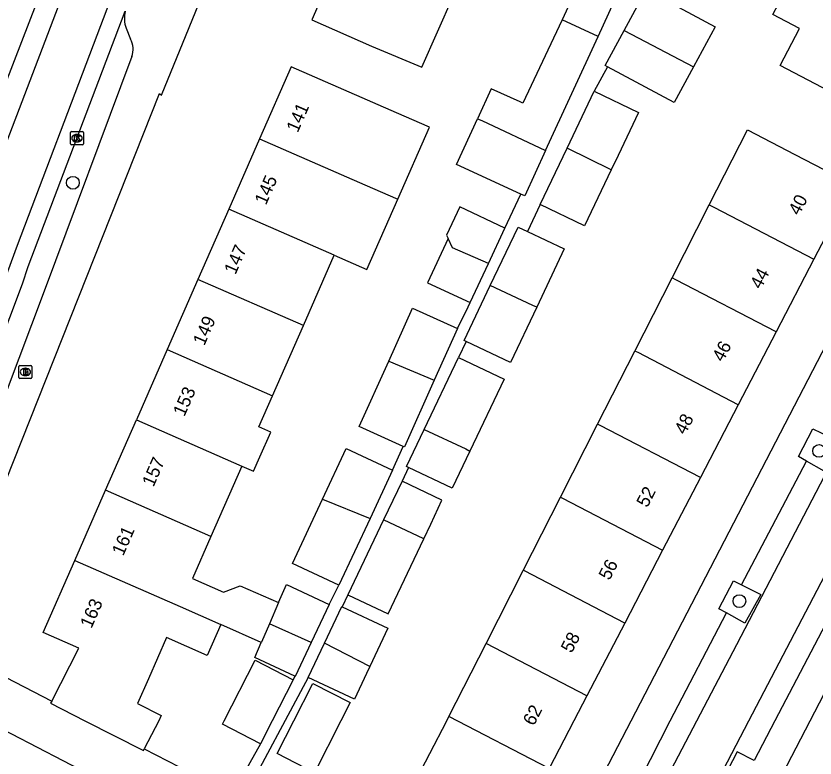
# Model space of a CAD drawing. Extents: x 160356 to 161355, y 381727 to 382845.
# Drawn here: x 160712.8 to 160773.9, y 381997.1 to 382053.9 of the extents above; entities that cross this region are included whole.
import ezdxf

# ---------------------------------------------------------------- set-up
doc = ezdxf.new("R2010")
doc.units = 0
for name, color, linetype in [('IMGEO_Boom', 7, 'Continuous'), ('IMGEO_Brandkraan', 7, 'Continuous'), ('IMGEO_Kolk', 7, 'Continuous'), ('IMGEO_Pand', 7, 'Continuous'), ('IMGEO_Pand_nummerreeks', 7, 'Continuous'), ('IMGEO_Parkeervlak_open', 7, 'Continuous'), ('IMGEO_Rijbaan_lokaal_gesloten', 7, 'Continuous'), ('IMGEO_Rijbaan_lokaal_open', 7, 'Continuous'), ('IMGEO_Voetpad_open', 7, 'Continuous')]:
    doc.layers.add(name, color=color, linetype=linetype)

msp = doc.modelspace()

# ---------------------------------------------------------------- linework, layer by layer
at = {"layer": 'IMGEO_Boom'}
for centre in [(160717.136, 382041.146), (160774.212, 382020.635), (160768.118, 382009.145)]:
    msp.add_circle(centre, 0.489, dxfattribs=at)
at = {"layer": 'IMGEO_Brandkraan'}
for p, q in [((160713.004, 382026.25), (160713.004, 382027.102)), ((160713.079, 382027.176), (160713.931, 382027.176)), ((160713.492, 382026.956), (160713.517, 382026.956)), ((160714.005, 382027.102), (160714.005, 382026.25)), ((160713.931, 382026.176), (160713.079, 382026.176)), ((160713.515, 382026.396), (160713.49, 382026.396))]:
    msp.add_line(p, q, dxfattribs=at)
for points in [[(160713.004, 382026.25), (160713.004, 382027.102)], [(160713.079, 382027.176), (160713.931, 382027.176)], [(160713.352, 382026.876), (160713.352, 382026.476), (160713.565, 382026.476)], [(160713.583, 382026.876), (160713.352, 382026.876)], [(160713.531, 382026.795), (160713.477, 382026.795), (160713.477, 382026.719)], [(160713.477, 382026.719), (160713.53, 382026.719)], [(160713.539, 382026.643), (160713.477, 382026.643), (160713.477, 382026.562)], [(160714.005, 382027.102), (160714.005, 382026.25)], [(160713.931, 382026.176), (160713.079, 382026.176)], [(160713.477, 382026.562), (160713.539, 382026.562)]]:
    msp.add_lwpolyline(points, dxfattribs=at)
for centre, radius, start, end in [((160713.081, 382027.1), 0.0765, 91.55205, 178.44795), ((160713.081, 382027.1), 0.0765, 91.55205, 178.44795), ((160713.532, 382026.757), 0.0379, 267.82845, 90.93552), ((160713.54, 382026.602), 0.0404, 269.87594, 90.50774), ((160713.587, 382026.731), 0.145, 59.4692, 91.53667), ((160713.612, 382026.778), 0.0922, 285.51372, 58.15012), ((160713.617, 382026.586), 0.105, 301.31148, 78.98903), ((160713.929, 382027.1), 0.0765, 1.55205, 88.44795), ((160713.929, 382027.1), 0.0765, 1.55205, 88.44795), ((160713.081, 382026.252), 0.0765, 181.55205, 268.44795), ((160713.081, 382026.252), 0.0765, 181.55205, 268.44795), ((160713.571, 382026.727), 0.251, 268.66757, 293.53466), ((160713.929, 382026.252), 0.0765, 271.55205, 358.44795), ((160713.929, 382026.252), 0.0765, 271.55205, 358.44795)]:
    msp.add_arc(centre, radius, start, end, dxfattribs=at)
for centre, major_axis, ratio, start_param, end_param in [((160713.491, 382026.676), (-0.387, 0.002), 0.722429, 4.712389, 7.853982), ((160713.516, 382026.676), (-0.39, 0.002), 0.717154, 1.570796, 4.712389)]:
    msp.add_ellipse(centre, major_axis=major_axis, ratio=ratio, start_param=start_param, end_param=end_param, dxfattribs=at)
at = {"layer": 'IMGEO_Kolk'}
for p, q in [((160716.949, 382044.131), (160716.949, 382044.983)), ((160717.024, 382045.057), (160717.876, 382045.057)), ((160717.95, 382044.983), (160717.95, 382044.131)), ((160717.437, 382044.837), (160717.462, 382044.837)), ((160717.876, 382044.057), (160717.024, 382044.057)), ((160717.46, 382044.277), (160717.435, 382044.277))]:
    msp.add_line(p, q, dxfattribs=at)
for points in [[(160716.949, 382044.131), (160716.949, 382044.983)], [(160717.024, 382045.057), (160717.876, 382045.057)], [(160717.95, 382044.983), (160717.95, 382044.131)], [(160717.27, 382044.757), (160717.393, 382044.757), (160717.393, 382044.606), (160717.523, 382044.757), (160717.687, 382044.757), (160717.541, 382044.606), (160717.694, 382044.357), (160717.542, 382044.357), (160717.457, 382044.521), (160717.393, 382044.454), (160717.393, 382044.357), (160717.27, 382044.357), (160717.27, 382044.757)], [(160717.876, 382044.057), (160717.024, 382044.057)]]:
    msp.add_lwpolyline(points, dxfattribs=at)
for centre, start, end in [((160717.026, 382044.981), 91.55205, 178.44795), ((160717.026, 382044.981), 91.55205, 178.44795), ((160717.874, 382044.981), 1.55205, 88.44795), ((160717.874, 382044.981), 1.55205, 88.44795), ((160717.026, 382044.133), 181.55205, 268.44795), ((160717.026, 382044.133), 181.55205, 268.44795), ((160717.874, 382044.133), 271.55205, 358.44795), ((160717.874, 382044.133), 271.55205, 358.44795)]:
    msp.add_arc(centre, 0.0765, start, end, dxfattribs=at)
for centre, major_axis, ratio, start_param, end_param in [((160717.436, 382044.557), (-0.387, 0.002), 0.722429, 4.712389, 7.853982), ((160717.461, 382044.557), (-0.39, 0.002), 0.717154, 1.570796, 4.712389)]:
    msp.add_ellipse(centre, major_axis=major_axis, ratio=ratio, start_param=start_param, end_param=end_param, dxfattribs=at)
at = {"layer": 'IMGEO_Pand'}
for points in [[(160737.815, 382059.102), (160735.404, 382053.605), (160739.983, 382051.597), (160743.832, 382049.994), (160746.214, 382055.425)], [(160758.545, 382055.017), (160755.794, 382056.283), (160754.549, 382053.617)], [(160782.186, 382051.184), (160779.417, 382045.859), (160774.981, 382048.166), (160771.232, 382050.115), (160772.709, 382052.955), (160770.681, 382054.01), (160771.973, 382056.494), (160774.003, 382055.443)], [(160759.299, 382052.804), (160760.985, 382055.925)], [(160760.985, 382055.925), (160766.254, 382053.077), (160764.599, 382050.016)], [(160757.306, 382052.327), (160758.545, 382055.017)], [(160754.549, 382053.617), (160753.891, 382052.208), (160751.564, 382047.225), (160751.337, 382047.33), (160749.14, 382048.342), (160748.082, 382046.045)], [(160757.306, 382052.327), (160754.549, 382053.617)], [(160753.297, 382043.617), (160757.306, 382052.327)], [(160758.037, 382050.022), (160757.85, 382050.123), (160759.299, 382052.804)], [(160759.299, 382052.804), (160764.599, 382050.016)], [(160741.984, 382039.88), (160744.402, 382045.396), (160741.895, 382046.495), (160733.841, 382050.027), (160731.422, 382044.511)], [(160764.599, 382050.016), (160763.119, 382047.276), (160758.037, 382050.022)], [(160754.946, 382043.803), (160757.021, 382048.141)], [(160757.021, 382048.141), (160760.406, 382046.521), (160758.837, 382043.243), (160758.311, 382042.143)], [(160751.39, 382040.287), (160746.474, 382042.551), (160748.082, 382046.045)], [(160748.082, 382046.045), (160748.428, 382045.9), (160753.297, 382043.617)], [(160765.817, 382039.47), (160768.729, 382045.195), (160772.349, 382043.313), (160776.786, 382041.007), (160773.819, 382035.302)], [(160731.422, 382044.511), (160729.064, 382039.135)], [(160731.422, 382044.511), (160739.477, 382040.979), (160741.984, 382039.88)], [(160752.873, 382039.473), (160754.946, 382043.803)], [(160758.311, 382042.143), (160754.946, 382043.803)], [(160753.297, 382043.617), (160751.699, 382040.145), (160751.39, 382040.287)], [(160758.311, 382042.143), (160756.258, 382037.853), (160752.873, 382039.473)], [(160737.119, 382035.602), (160739.626, 382034.502), (160741.984, 382039.88)], [(160762.969, 382033.873), (160765.817, 382039.47)], [(160765.817, 382039.47), (160766.159, 382039.285), (160773.819, 382035.302)], [(160729.064, 382039.135), (160726.706, 382033.759)], [(160737.119, 382035.602), (160729.064, 382039.135)], [(160750.188, 382037.677), (160746.724, 382039.295), (160745.717, 382037.137), (160745.837, 382036.887)], [(160748.929, 382034.981), (160750.188, 382037.677)], [(160749.062, 382033.277), (160751.184, 382037.763), (160751.903, 382037.423)], [(160751.903, 382037.423), (160754.722, 382036.089), (160752.611, 382031.626)], [(160745.837, 382036.887), (160744.257, 382033.503), (160747.525, 382031.976)], [(160748.929, 382034.981), (160746.181, 382036.174), (160745.837, 382036.887)], [(160734.763, 382030.227), (160737.119, 382035.602)], [(160773.819, 382035.302), (160770.925, 382029.735)], [(160747.525, 382031.976), (160748.929, 382034.981)], [(160726.706, 382033.759), (160724.348, 382028.383)], [(160734.763, 382030.227), (160726.706, 382033.759)], [(160760.117, 382028.266), (160762.969, 382033.873)], [(160770.925, 382029.735), (160763.265, 382033.718), (160762.969, 382033.873)], [(160747.22, 382029.011), (160747.076, 382029.079), (160749.062, 382033.277)], [(160752.611, 382031.626), (160752.317, 382031.758), (160749.062, 382033.277)], [(160741.294, 382027.498), (160743.116, 382031.545), (160746.562, 382029.994)], [(160752.611, 382031.626), (160750.614, 382027.405), (160747.22, 382029.011)], [(160732.405, 382024.85), (160734.763, 382030.227)], [(160746.562, 382029.994), (160744.782, 382026.04)], [(160770.925, 382029.735), (160768.031, 382024.169)], [(160724.348, 382028.383), (160721.991, 382023.007)], [(160724.348, 382028.383), (160732.405, 382024.85)], [(160757.276, 382022.682), (160760.117, 382028.266)], [(160768.031, 382024.169), (160760.371, 382028.152), (160760.117, 382028.266)], [(160742.411, 382020.985), (160739.044, 382022.5), (160741.294, 382027.498)], [(160741.294, 382027.498), (160744.782, 382026.04)], [(160744.011, 382022.269), (160746.637, 382027.778)], [(160746.637, 382027.778), (160750.129, 382026.113), (160747.511, 382020.622)], [(160744.782, 382026.04), (160742.49, 382020.949), (160742.411, 382020.985)], [(160730.048, 382019.474), (160730.957, 382019.075), (160731.44, 382020.178), (160732.276, 382022.083), (160731.367, 382022.482), (160732.405, 382024.85)], [(160768.031, 382024.169), (160765.136, 382018.602)], [(160719.633, 382017.632), (160721.991, 382023.007)], [(160721.991, 382023.007), (160730.048, 382019.474)], [(160754.434, 382017.095), (160757.276, 382022.682)], [(160765.136, 382018.602), (160757.476, 382022.585), (160757.276, 382022.682)], [(160742.809, 382019.369), (160742.661, 382019.44), (160744.011, 382022.269)], [(160744.011, 382022.269), (160747.195, 382020.783), (160747.511, 382020.622)], [(160736.238, 382016.953), (160738.04, 382020.809), (160741.586, 382019.152)], [(160747.511, 382020.622), (160746.153, 382017.775), (160742.809, 382019.369)], [(160730.048, 382019.474), (160727.691, 382014.098)], [(160741.586, 382019.152), (160739.868, 382015.475)], [(160742.31, 382018.323), (160740.897, 382015.362)], [(160743.991, 382013.918), (160744.511, 382015.032), (160745.366, 382016.864), (160742.31, 382018.323)], [(160765.136, 382018.602), (160762.242, 382013.036)], [(160717.276, 382012.256), (160719.633, 382017.632)], [(160727.691, 382014.098), (160719.633, 382017.632)], [(160737.478, 382010.36), (160733.932, 382012.016), (160736.238, 382016.953)], [(160736.238, 382016.953), (160739.868, 382015.475)], [(160751.588, 382011.501), (160754.434, 382017.095)], [(160754.434, 382017.095), (160754.582, 382017.019), (160762.242, 382013.036)], [(160739.868, 382015.475), (160737.478, 382010.36)], [(160740.897, 382015.362), (160738.166, 382009.638)], [(160743.991, 382013.918), (160740.897, 382015.362)], [(160727.691, 382014.098), (160726.282, 382010.884), (160728.664, 382009.84), (160729.941, 382010.315), (160732.875, 382009.038)], [(160738.166, 382009.638), (160741.247, 382008.168), (160743.991, 382013.918)], [(160762.242, 382013.036), (160759.347, 382007.469)], [(160715.515, 382001.5), (160717.596, 382005.544), (160714.858, 382006.744), (160717.276, 382012.256)], [(160717.276, 382012.256), (160725.334, 382008.723), (160728.445, 382007.356)], [(160748.744, 382005.91), (160751.588, 382011.501)], [(160759.347, 382007.469), (160751.687, 382011.452), (160751.588, 382011.501)], [(160732.875, 382009.038), (160733.48, 382010.428), (160736.738, 382008.896)], [(160732.875, 382009.038), (160732.171, 382007.42)], [(160736.738, 382008.896), (160735.371, 382005.99)], [(160736.374, 382005.922), (160737.698, 382008.737), (160737.734, 382008.72)], [(160737.734, 382008.72), (160741.228, 382007.077), (160739.848, 382004.142)], [(160728.445, 382007.356), (160727.408, 382004.989), (160724.295, 382006.353), (160722.918, 382003.211), (160722.087, 382001.309), (160723.895, 382000.386), (160723.698, 382000), (160722.601, 381997.851)], [(160731.55, 382005.994), (160728.445, 382007.356)], [(160732.171, 382007.42), (160731.559, 382006.014), (160731.55, 382005.994)], [(160735.371, 382005.99), (160732.171, 382007.42)], [(160759.347, 382007.469), (160756.453, 382001.903)], [(160734.115, 382003.395), (160731.048, 382004.839), (160731.55, 382005.994)], [(160735.371, 382005.99), (160734.143, 382003.382), (160734.115, 382003.395)], [(160735.139, 382003.296), (160736.374, 382005.922)], [(160739.848, 382004.142), (160736.374, 382005.922)], [(160745.9, 382000.319), (160748.744, 382005.91)], [(160756.453, 382001.903), (160748.744, 382005.91)], [(160731.488, 381998.241), (160728.577, 381999.73), (160728.715, 382000), (160731.081, 382004.626), (160733.993, 382003.137)], [(160739.848, 382004.142), (160739.599, 382003.614), (160738.67, 382001.636), (160735.139, 382003.296)], [(160733.993, 382003.137), (160732.388, 382000), (160731.488, 381998.241)], [(160737.64, 382000), (160735.606, 381996.023), (160732.752, 381997.484), (160734.039, 382000), (160735.499, 382002.853), (160738.353, 382001.394), (160737.64, 382000)], [(160756.453, 382001.903), (160755.464, 382000), (160753.559, 381996.337)], [(160715.515, 382001.5), (160715.431, 382001.338), (160718.052, 382000), (160722.531, 381997.714), (160722.601, 381997.851)], [(160753.559, 381996.337), (160749.492, 381988.516), (160749.315, 381988.608), (160749.463, 381988.892), (160742.16, 381992.689), (160742.013, 381992.405), (160741.835, 381992.497), (160745.737, 382000), (160745.9, 382000.319)], [(160753.559, 381996.337), (160745.9, 382000.319)]]:
    msp.add_lwpolyline(points, dxfattribs=at)
at = {"layer": 'IMGEO_Parkeervlak_open'}
for points in [[(160774.373, 382022.01), (160775.808, 382021.286), (160774.61, 382019.076), (160773.244, 382019.859)], [(160768.276, 382010.4), (160769.755, 382009.649), (160768.539, 382007.462), (160767.141, 382008.239)], [(160769.249, 381996.944), (160767.947, 381997.622), (160766.839, 381995.494), (160768.143, 381994.815)]]:
    msp.add_lwpolyline(points, dxfattribs=at)
at = {"layer": 'IMGEO_Rijbaan_lokaal_gesloten'}
for points in [[(160704.275, 382025.25), (160710.123, 382039.204), (160720.494, 382066.374), (160724.887, 382077.653), (160727.444, 382083.882), (160731.871, 382093.997), (160742.756, 382117.768), (160747.076, 382126.71), (160748.813, 382130.153), (160751.633, 382135.727), (160755.42, 382142.776), (160760.731, 382152.677), (160766.428, 382162.546), (160770.494, 382169.628), (160769.164, 382170.249)], [(160774.485, 382166.436), (160773.018, 382167.169), (160767.084, 382156.956), (160759.953, 382144.071), (160758.33, 382141.071), (160754.903, 382134.448), (160748.477, 382121.661), (160743.231, 382110.677), (160737.526, 382098.251), (160733.461, 382089.005), (160728.018, 382076.284), (160718.969, 382052.415), (160712.871, 382036.35), (160706.444, 382018.907), (160701.297, 382006.186), (160702.724, 382005.472)], [(160747.213, 382130.437), (160738.5, 382112.538), (160731.504, 382097.136), (160724.098, 382079.993), (160717.39, 382062.79), (160711.373, 382047.241), (160705.42, 382031.515), (160704.223, 382028.902)], [(160709.375, 382023.124), (160713.284, 382033.416), (160713.707, 382034.733), (160721.146, 382054.264)]]:
    msp.add_lwpolyline(points, dxfattribs=at)
at = {"layer": 'IMGEO_Rijbaan_lokaal_open'}
for points in [[(160761.994, 381986.897), (160765.268, 381993.133), (160768.848, 382000), (160774.644, 382011.118), (160782.677, 382026.521), (160789.792, 382040.194), (160793.507, 382047.137)], [(160759.1, 381988.908), (160760.069, 381990.833), (160764.87, 382000), (160767.923, 382005.828), (160781.354, 382031.635), (160783.446, 382035.626)], [(160724.251, 381992.846), (160710.476, 382000), (160707.982, 382001.295)]]:
    msp.add_lwpolyline(points, dxfattribs=at)
at = {"layer": 'IMGEO_Voetpad_open'}
for points in [[(160707.027, 382005.872), (160723.769, 382047.981), (160723.909, 382047.851), (160734.483, 382073.75), (160746.148, 382100.741), (160750.887, 382111.2), (160755.847, 382121.079), (160757.838, 382125.044), (160765.277, 382139.388)], [(160750, 381983.553), (160751.631, 381984.178), (160759.835, 382000), (160785.858, 382050.188), (160815.372, 382106.589)], [(160721.206, 382052.966), (160721.549, 382052.141)], [(160721.637, 382050.795), (160714.942, 382032.865), (160712.034, 382025.14), (160711.531, 382024.56), (160710.453, 382024.108)], [(160762.776, 381976.768), (160762.232, 381978.206), (160773.531, 382000), (160800.003, 382051.064)], [(160758.037, 382050.022), (160757.021, 382048.141)], [(160750.188, 382037.677), (160751.39, 382040.287)], [(160752.873, 382039.473), (160751.903, 382037.423)], [(160746.562, 382029.994), (160747.377, 382031.659), (160747.525, 382031.976)], [(160747.22, 382029.011), (160746.637, 382027.778)], [(160773.244, 382019.859), (160772.648, 382020.201), (160773.731, 382022.334), (160774.373, 382022.01)], [(160741.586, 382019.152), (160742.411, 382020.985)], [(160742.809, 382019.369), (160742.31, 382018.323)], [(160768.276, 382010.4), (160773.244, 382019.859)], [(160777.733, 382013.169), (160770.837, 382000), (160769.249, 381996.944)], [(160736.738, 382008.896), (160737.478, 382010.36)], [(160767.141, 382008.239), (160766.553, 382008.565), (160767.672, 382010.706), (160768.276, 382010.4)], [(160738.166, 382009.638), (160737.734, 382008.72)], [(160757.58, 381989.672), (160762.814, 382000), (160767.141, 382008.239)], [(160707.027, 382005.872), (160715.515, 382001.5)], [(160735.139, 382003.296), (160730.051, 381993.833)], [(160734.115, 382003.395), (160733.993, 382003.137)], [(160731.488, 381998.241), (160729.262, 381994.276)], [(160722.601, 381997.851), (160726.163, 381996.016), (160729.262, 381994.276)]]:
    msp.add_lwpolyline(points, dxfattribs=at)
for centre, radius, start, end in [((160723.419, 382053.719), 2.338, 166.51204, 198.78119), ((160720.081, 382051.369), 1.659, 339.75255, 27.72868)]:
    msp.add_arc(centre, radius, start, end, dxfattribs=at)

# ---------------------------------------------------------------- texts
at = {"layer": 'IMGEO_Pand_nummerreeks'}
for s, rotation, p in [('141', 66.31986, (160734.334, 382044.927)), ('145', 66.31414, (160731.904, 382039.388)), ('40', 62.52737, (160772.688, 382038.586)), ('147', 66.31414, (160729.571, 382034.067)), ('44', 62.52557, (160769.756, 382032.948)), ('149', 66.31414, (160727.185, 382028.627)), ('46', 62.52557, (160766.861, 382027.381)), ('153', 66.31986, (160725.663, 382023.213)), ('48', 62.52557, (160763.968, 382021.817)), ('157', 66.31877, (160723.299, 382017.823)), ('52', 62.52737, (160761.071, 382016.246)), ('161', 66.31986, (160720.986, 382012.552)), ('56', 62.52737, (160758.178, 382010.681)), ('163', 66.31986, (160718.554, 382007.003)), ('58', 62.52737, (160755.286, 382005.118)), ('62', 62.52816, (160752.389, 381999.548))]:
    msp.add_text(s, height=1, rotation=rotation, dxfattribs=at).set_placement(p)

doc.saveas('drawing.dxf')
